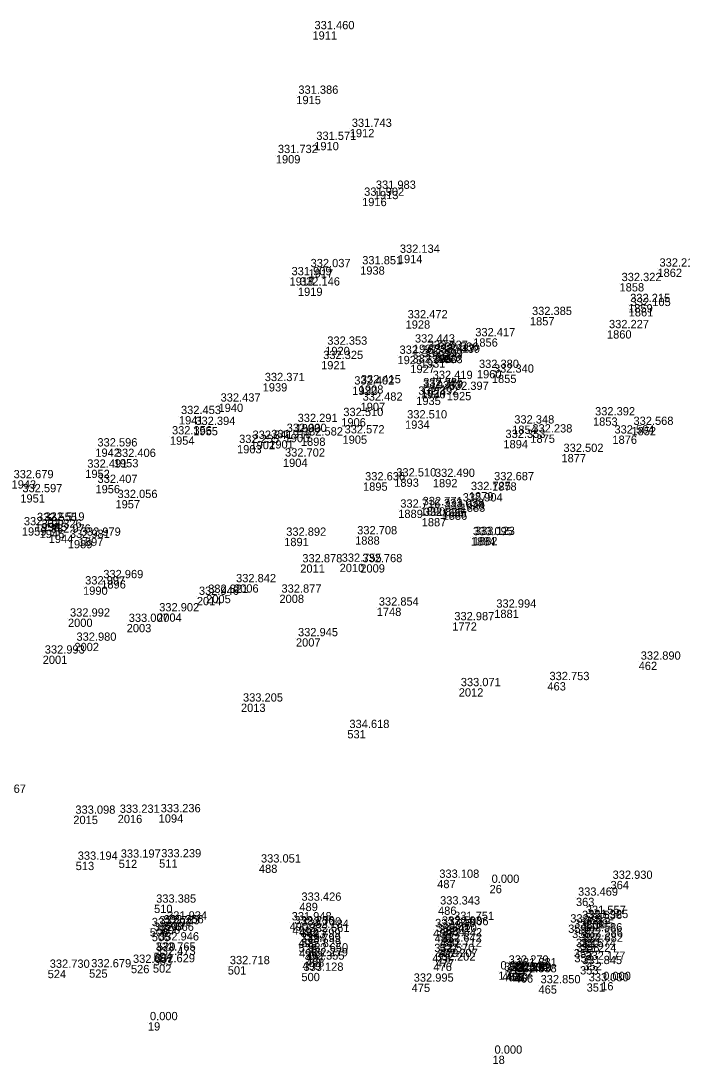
# Model space of a CAD drawing. Extents: x -829398 to -819400, y -1074439 to -1067977.
# Drawn here: x -824893.7 to -824797.7, y -1070098 to -1069946.7 of the extents above; entities that cross this region are included whole.
import ezdxf

# ---------------------------------------------------------------- set-up
doc = ezdxf.new("R2010")
doc.units = 0
doc.layers.add('Vrstva 60', color=7, linetype='Continuous')
doc.layers.add('Vrstva 61', color=7, linetype='Continuous')

msp = doc.modelspace()

# ---------------------------------------------------------------- linework, layer by layer
at = {"layer": 'Vrstva 60'}
for p, q in [((-824851.387, -1069948.227), (-824851.387, -1069948.227)), ((-824853.728, -1069957.584), (-824853.728, -1069957.584)), ((-824845.972, -1069962.383), (-824845.972, -1069962.383)), ((-824851.125, -1069964.27), (-824851.125, -1069964.27)), ((-824856.701, -1069966.181), (-824856.701, -1069966.181)), ((-824842.483, -1069971.365), (-824842.483, -1069971.365)), ((-824844.182, -1069972.375), (-824844.182, -1069972.375)), ((-824839, -1069980.647), (-824839, -1069980.647)), ((-824844.465, -1069982.316), (-824844.465, -1069982.316)), ((-824797.807, -1069981.303), (-824797.807, -1069981.303)), ((-824851.955, -1069982.732), (-824851.955, -1069982.732)), ((-824801.33, -1069982.646), (-824801.33, -1069982.646)), ((-824854.718, -1069983.902), (-824854.718, -1069983.902)), ((-824806.834, -1069984.749), (-824806.834, -1069984.749)), ((-824853.493, -1069985.39), (-824853.493, -1069985.39)), ((-824805.581, -1069987.79), (-824805.581, -1069987.79)), ((-824805.502, -1069988.37), (-824805.502, -1069988.37)), ((-824819.831, -1069989.669), (-824819.831, -1069989.669)), ((-824837.871, -1069990.144), (-824837.871, -1069990.144)), ((-824828.06, -1069992.754), (-824828.06, -1069992.754)), ((-824808.654, -1069991.577), (-824808.654, -1069991.577)), ((-824849.532, -1069993.976), (-824849.532, -1069993.976)), ((-824836.811, -1069993.659), (-824836.811, -1069993.659)), ((-824839.048, -1069995.291), (-824839.048, -1069995.291)), ((-824835.679, -1069995.801), (-824835.679, -1069995.801)), ((-824834.935, -1069994.581), (-824834.935, -1069994.581)), ((-824833.92, -1069995.126), (-824833.92, -1069995.126)), ((-824833.392, -1069994.851), (-824833.392, -1069994.851)), ((-824833.17, -1069995.147), (-824833.17, -1069995.147)), ((-824850.13, -1069996.047), (-824850.13, -1069996.047)), ((-824837.186, -1069996.585), (-824837.186, -1069996.585)), ((-824827.521, -1069997.344), (-824827.521, -1069997.344)), ((-824834.239, -1069998.942), (-824834.239, -1069998.942)), ((-824825.353, -1069998.021), (-824825.353, -1069998.021)), ((-824858.605, -1069999.251), (-824858.605, -1069999.251)), ((-824845.615, -1069999.743), (-824845.615, -1069999.743)), ((-824844.661, -1069999.557), (-824844.661, -1069999.557)), ((-824835.655, -1070000.253), (-824835.655, -1070000.253)), ((-824835.616, -1069999.998), (-824835.616, -1069999.998)), ((-824836.331, -1070001.216), (-824836.331, -1070001.216)), ((-824831.903, -1070000.522), (-824831.903, -1070000.522)), ((-824865.011, -1070002.223), (-824865.011, -1070002.223)), ((-824844.408, -1070002.084), (-824844.408, -1070002.084)), ((-824870.76, -1070004.029), (-824870.76, -1070004.029)), ((-824847.205, -1070004.323), (-824847.205, -1070004.323)), ((-824837.947, -1070004.66), (-824837.947, -1070004.66)), ((-824810.68, -1070004.221), (-824810.68, -1070004.221)), ((-824868.671, -1070005.611), (-824868.671, -1070005.611)), ((-824853.838, -1070005.183), (-824853.838, -1070005.183)), ((-824822.401, -1070005.401), (-824822.401, -1070005.401)), ((-824805.107, -1070005.605), (-824805.107, -1070005.605)), ((-824872.068, -1070006.979), (-824872.068, -1070006.979)), ((-824860.38, -1070007.624), (-824860.38, -1070007.624)), ((-824857.663, -1070007.522), (-824857.663, -1070007.522)), ((-824855.423, -1070006.62), (-824855.423, -1070006.62)), ((-824853.062, -1070007.138), (-824853.062, -1070007.138)), ((-824847.026, -1070006.835), (-824847.026, -1070006.835)), ((-824823.684, -1070007.498), (-824823.684, -1070007.498)), ((-824819.774, -1070006.701), (-824819.774, -1070006.701)), ((-824807.865, -1070006.85), (-824807.865, -1070006.85)), ((-824882.884, -1070008.727), (-824882.884, -1070008.727)), ((-824862.324, -1070008.225), (-824862.324, -1070008.225)), ((-824815.261, -1070009.523), (-824815.261, -1070009.523)), ((-824880.207, -1070010.253), (-824880.207, -1070010.253)), ((-824855.664, -1070010.195), (-824855.664, -1070010.195)), ((-824884.353, -1070011.804), (-824884.353, -1070011.804)), ((-824882.87, -1070014.013), (-824882.87, -1070014.013)), ((-824844.048, -1070013.648), (-824844.048, -1070013.648)), ((-824839.52, -1070013.079), (-824839.52, -1070013.079)), ((-824833.913, -1070013.143), (-824833.913, -1070013.143)), ((-824825.329, -1070013.629), (-824825.329, -1070013.629)), ((-824828.69, -1070015.055), (-824828.69, -1070015.055)), ((-824879.966, -1070016.206), (-824879.966, -1070016.206)), ((-824829.885, -1070016.702), (-824829.885, -1070016.702)), ((-824838.94, -1070017.602), (-824838.94, -1070017.602)), ((-824835.693, -1070017.242), (-824835.693, -1070017.242)), ((-824832.597, -1070017.52), (-824832.597, -1070017.52)), ((-824832.506, -1070017.865), (-824832.506, -1070017.865)), ((-824891.651, -1070019.547), (-824891.651, -1070019.547)), ((-824890.559, -1070019.481), (-824890.559, -1070019.481)), ((-824835.533, -1070018.808), (-824835.533, -1070018.808)), ((-824893.554, -1070020.162), (-824893.554, -1070020.162)), ((-824890.968, -1070020.512), (-824890.968, -1070020.512)), ((-824889.653, -1070021.221), (-824889.653, -1070021.221)), ((-824845.195, -1070021.47), (-824845.195, -1070021.47)), ((-824828.4, -1070021.595), (-824828.4, -1070021.595)), ((-824828.116, -1070021.555), (-824828.116, -1070021.555)), ((-824886.882, -1070021.993), (-824886.882, -1070021.993)), ((-824885.298, -1070021.675), (-824885.298, -1070021.675)), ((-824855.486, -1070021.678), (-824855.486, -1070021.678)), ((-824853.152, -1070025.536), (-824853.152, -1070025.536)), ((-824847.441, -1070025.451), (-824847.441, -1070025.451)), ((-824844.442, -1070025.513), (-824844.442, -1070025.513)), ((-824884.666, -1070028.739), (-824884.666, -1070028.739)), ((-824882.032, -1070027.831), (-824882.032, -1070027.831)), ((-824862.766, -1070028.419), (-824862.766, -1070028.419)), ((-824868.158, -1070030.252), (-824868.158, -1070030.252)), ((-824866.809, -1070029.955), (-824866.809, -1070029.955)), ((-824856.176, -1070029.926), (-824856.176, -1070029.926)), ((-824842.056, -1070031.805), (-824842.056, -1070031.805)), ((-824825.009, -1070032.103), (-824825.009, -1070032.103)), ((-824886.857, -1070033.398), (-824886.857, -1070033.398)), ((-824873.923, -1070032.643), (-824873.923, -1070032.643)), ((-824878.335, -1070034.171), (-824878.335, -1070034.171)), ((-824831.099, -1070033.936), (-824831.099, -1070033.936)), ((-824853.778, -1070036.247), (-824853.778, -1070036.247)), ((-824885.925, -1070036.904), (-824885.925, -1070036.904)), ((-824890.523, -1070038.765), (-824890.523, -1070038.765)), ((-824804.054, -1070039.646), (-824804.054, -1070039.646)), ((-824817.296, -1070042.613), (-824817.296, -1070042.613)), ((-824830.159, -1070043.492), (-824830.159, -1070043.492)), ((-824861.759, -1070045.723), (-824861.759, -1070045.723)), ((-824846.323, -1070049.561), (-824846.323, -1070049.561)), ((-824886.081, -1070061.988), (-824886.081, -1070061.988)), ((-824879.643, -1070061.854), (-824879.643, -1070061.854)), ((-824873.702, -1070061.782), (-824873.702, -1070061.782)), ((-824879.499, -1070068.361), (-824879.499, -1070068.361)), ((-824873.629, -1070068.312), (-824873.629, -1070068.312)), ((-824885.737, -1070068.662), (-824885.737, -1070068.662)), ((-824859.154, -1070069.064), (-824859.154, -1070069.064)), ((-824833.283, -1070071.281), (-824833.283, -1070071.281)), ((-824808.137, -1070071.431), (-824808.137, -1070071.431)), ((-824825.689, -1070072.015), (-824825.689, -1070072.015)), ((-824853.285, -1070074.604), (-824853.285, -1070074.604)), ((-824813.153, -1070073.875), (-824813.153, -1070073.875)), ((-824874.362, -1070074.886), (-824874.362, -1070074.886)), ((-824833.166, -1070075.151), (-824833.166, -1070075.151)), ((-824872.773, -1070077.337), (-824872.773, -1070077.337)), ((-824854.699, -1070077.45), (-824854.699, -1070077.45)), ((-824831.133, -1070077.39), (-824831.133, -1070077.39)), ((-824812.571, -1070077.251), (-824812.571, -1070077.251)), ((-824812.026, -1070076.525), (-824812.026, -1070076.525)), ((-824811.668, -1070077.121), (-824811.668, -1070077.121)), ((-824874.99, -1070078.287), (-824874.99, -1070078.287)), ((-824874.692, -1070078.971), (-824874.692, -1070078.971)), ((-824873.884, -1070078.014), (-824873.884, -1070078.014)), ((-824873.263, -1070077.89), (-824873.263, -1070077.89)), ((-824854.302, -1070078.026), (-824854.302, -1070078.026)), ((-824853.316, -1070078.198), (-824853.316, -1070078.198)), ((-824852.204, -1070078.545), (-824852.204, -1070078.545)), ((-824852.113, -1070079.142), (-824852.113, -1070079.142)), ((-824833.888, -1070078.438), (-824833.888, -1070078.438)), ((-824833.657, -1070079.146), (-824833.657, -1070079.146)), ((-824832.91, -1070078.07), (-824832.91, -1070078.07)), ((-824831.939, -1070078.161), (-824831.939, -1070078.161)), ((-824814.279, -1070077.762), (-824814.279, -1070077.762)), ((-824813.721, -1070078.51), (-824813.721, -1070078.51)), ((-824812.519, -1070079.051), (-824812.519, -1070079.051)), ((-824873.943, -1070080.366), (-824873.943, -1070080.366)), ((-824853.41, -1070079.841), (-824853.41, -1070079.841)), ((-824853.383, -1070080.586), (-824853.383, -1070080.586)), ((-824832.931, -1070080.532), (-824832.931, -1070080.532)), ((-824832.875, -1070079.776), (-824832.875, -1070079.776)), ((-824812.462, -1070079.808), (-824812.462, -1070079.808)), ((-824812.43, -1070080.551), (-824812.43, -1070080.551)), ((-824874.429, -1070081.846), (-824874.429, -1070081.846)), ((-824853.329, -1070081.326), (-824853.329, -1070081.326)), ((-824852.31, -1070081.953), (-824852.31, -1070081.953)), ((-824834.002, -1070082.047), (-824834.002, -1070082.047)), ((-824832.898, -1070081.275), (-824832.898, -1070081.275)), ((-824813.462, -1070081.312), (-824813.462, -1070081.312)), ((-824813.379, -1070082.028), (-824813.379, -1070082.028)), ((-824877.722, -1070083.613), (-824877.722, -1070083.613)), ((-824874.531, -1070083.533), (-824874.531, -1070083.533)), ((-824874.431, -1070082.49), (-824874.431, -1070082.49)), ((-824852.842, -1070083.15), (-824852.842, -1070083.15)), ((-824852.339, -1070082.666), (-824852.339, -1070082.666)), ((-824833.836, -1070083.3), (-824833.836, -1070083.3)), ((-824833.5, -1070082.774), (-824833.5, -1070082.774)), ((-824812.083, -1070083.174), (-824812.083, -1070083.174)), ((-824889.803, -1070084.329), (-824889.803, -1070084.329)), ((-824883.788, -1070084.264), (-824883.788, -1070084.264)), ((-824863.671, -1070083.805), (-824863.671, -1070083.805)), ((-824852.989, -1070084.768), (-824852.989, -1070084.768)), ((-824824.408, -1070084.568), (-824824.408, -1070084.568)), ((-824823.873, -1070084.771), (-824823.873, -1070084.771)), ((-824823.288, -1070084.774), (-824823.288, -1070084.774)), ((-824823.258, -1070084.748), (-824823.258, -1070084.748)), ((-824823.217, -1070083.727), (-824823.217, -1070083.727)), ((-824822.796, -1070084.812), (-824822.796, -1070084.812)), ((-824822.791, -1070084.834), (-824822.791, -1070084.834)), ((-824822.051, -1070084.985), (-824822.051, -1070084.985)), ((-824822.038, -1070084.112), (-824822.038, -1070084.112)), ((-824812.563, -1070083.795), (-824812.563, -1070083.795)), ((-824836.992, -1070086.343), (-824836.992, -1070086.343)), ((-824818.587, -1070086.577), (-824818.587, -1070086.577)), ((-824811.601, -1070086.291), (-824811.601, -1070086.291)), ((-824809.498, -1070086.102), (-824809.498, -1070086.102)), ((-824875.259, -1070091.93), (-824875.259, -1070091.93)), ((-824825.263, -1070096.783), (-824825.263, -1070096.783))]:
    msp.add_line(p, q, dxfattribs=at)

# ---------------------------------------------------------------- texts
for s, p in [('1911', (-824851.387, -1069949.427)), ('1915', (-824853.728, -1069958.784)), ('1912', (-824845.972, -1069963.583)), ('1910', (-824851.125, -1069965.47)), ('1909', (-824856.701, -1069967.381)), ('1913', (-824842.483, -1069972.565)), ('1916', (-824844.182, -1069973.575)), ('1914', (-824839, -1069981.847)), ('1938', (-824844.465, -1069983.516)), ('1917', (-824851.955, -1069983.932)), ('1862', (-824801.33, -1069983.846)), ('1918', (-824854.718, -1069985.102)), ('1858', (-824806.834, -1069985.949)), ('1919', (-824853.493, -1069986.59)), ('1859', (-824805.581, -1069988.99)), ('1861', (-824805.502, -1069989.57)), ('1857', (-824819.831, -1069990.869)), ('1928', (-824837.871, -1069991.344)), ('1856', (-824828.06, -1069993.954)), ('1860', (-824808.654, -1069992.777)), ('1920', (-824849.532, -1069995.176)), ('1937', (-824836.811, -1069994.859)), ('1923', (-824839.048, -1069996.491)), ('1931', (-824835.679, -1069997.001)), ('1932', (-824834.935, -1069995.781)), ('1930', (-824833.92, -1069996.326)), ('1929', (-824833.392, -1069996.051)), ('1933', (-824833.17, -1069996.347)), ('1921', (-824850.13, -1069997.247)), ('1927', (-824837.186, -1069997.785)), ('1960', (-824827.521, -1069998.544)), ('1926', (-824834.239, -1070000.142)), ('1855', (-824825.353, -1069999.221)), ('1939', (-824858.605, -1070000.451)), ('1922', (-824845.615, -1070000.943)), ('1908', (-824844.661, -1070000.757)), ('1936', (-824835.655, -1070001.453)), ('1924', (-824835.616, -1070001.198)), ('1935', (-824836.331, -1070002.416)), ('1925', (-824831.903, -1070001.722)), ('1940', (-824865.011, -1070003.423)), ('1907', (-824844.408, -1070003.284)), ('1941', (-824870.76, -1070005.229)), ('1906', (-824847.205, -1070005.523)), ('1934', (-824837.947, -1070005.86)), ('1853', (-824810.68, -1070005.421)), ('1955', (-824868.671, -1070006.811)), ('1899', (-824853.838, -1070006.383)), ('1854', (-824822.401, -1070006.601)), ('1852', (-824805.107, -1070006.805)), ('1954', (-824872.068, -1070008.179)), ('1902', (-824860.38, -1070008.824)), ('1901', (-824857.663, -1070008.722)), ('1900', (-824855.423, -1070007.82)), ('1898', (-824853.062, -1070008.338)), ('1905', (-824847.026, -1070008.035)), ('1894', (-824823.684, -1070008.698)), ('1875', (-824819.774, -1070007.901)), ('1876', (-824807.865, -1070008.05)), ('1942', (-824882.884, -1070009.927)), ('1903', (-824862.324, -1070009.425)), ('1877', (-824815.261, -1070010.723)), ('1953', (-824880.207, -1070011.453)), ('1904', (-824855.664, -1070011.395)), ('1952', (-824884.353, -1070013.004)), ('1943', (-824895.045, -1070014.537)), ('1956', (-824882.87, -1070015.213)), ('1895', (-824844.048, -1070014.848)), ('1893', (-824839.52, -1070014.279)), ('1892', (-824833.913, -1070014.343)), ('1878', (-824825.329, -1070014.829)), ('1951', (-824893.77, -1070016.563)), ('1879', (-824828.69, -1070016.255)), ('1957', (-824879.966, -1070017.406)), ('1883', (-824829.885, -1070017.902)), ('1889', (-824838.94, -1070018.802)), ('1890', (-824835.693, -1070018.442)), ('1885', (-824832.597, -1070018.72)), ('1886', (-824832.506, -1070019.065)), ('1959', (-824893.554, -1070021.362)), ('1958', (-824891.651, -1070020.747)), ('1945', (-824890.559, -1070020.681)), ('1887', (-824835.533, -1070020.008)), ('1946', (-824890.968, -1070021.712)), ('1944', (-824889.653, -1070022.421)), ('1897', (-824885.298, -1070022.875)), ('1891', (-824855.486, -1070022.878)), ('1888', (-824845.195, -1070022.67)), ('1884', (-824828.4, -1070022.795)), ('1882', (-824828.116, -1070022.755)), ('1989', (-824886.882, -1070023.193)), ('2011', (-824853.152, -1070026.736)), ('2010', (-824847.441, -1070026.651)), ('2009', (-824844.442, -1070026.713)), ('1990', (-824884.666, -1070029.939)), ('1896', (-824882.032, -1070029.031)), ('2006', (-824862.766, -1070029.619)), ('2014', (-824868.158, -1070031.452)), ('2005', (-824866.809, -1070031.155)), ('2008', (-824856.176, -1070031.126)), ('1748', (-824842.056, -1070033.005)), ('1881', (-824825.009, -1070033.303)), ('2000', (-824886.857, -1070034.598)), ('2004', (-824873.923, -1070033.843)), ('2003', (-824878.335, -1070035.371)), ('1772', (-824831.099, -1070035.136)), ('2007', (-824853.778, -1070037.447)), ('2002', (-824885.925, -1070038.104)), ('2001', (-824890.523, -1070039.965)), ('462', (-824804.054, -1070040.846)), ('463', (-824817.296, -1070043.813)), ('2012', (-824830.159, -1070044.692)), ('2013', (-824861.759, -1070046.923)), ('531', (-824846.323, -1070050.761)), ('2015', (-824886.081, -1070063.188)), ('2016', (-824879.643, -1070063.054)), ('1094', (-824873.702, -1070062.982)), ('512', (-824879.499, -1070069.561)), ('511', (-824873.629, -1070069.512)), ('513', (-824885.737, -1070069.862)), ('488', (-824859.154, -1070070.264)), ('487', (-824833.283, -1070072.481)), ('364', (-824808.137, -1070072.631)), ('26', (-824825.689, -1070073.215)), ('489', (-824853.285, -1070075.804)), ('363', (-824813.153, -1070075.075)), ('510', (-824874.362, -1070076.086)), ('486', (-824833.166, -1070076.351)), ('509', (-824872.773, -1070078.537)), ('490', (-824854.699, -1070078.65)), ('485', (-824831.133, -1070078.59)), ('360', (-824812.571, -1070078.451)), ('362', (-824812.026, -1070077.725)), ('361', (-824811.668, -1070078.321)), ('506', (-824874.99, -1070079.487)), ('505', (-824874.692, -1070080.171)), ('507', (-824873.884, -1070079.214)), ('508', (-824873.263, -1070079.09)), ('491', (-824854.302, -1070079.226)), ('492', (-824853.316, -1070079.398)), ('493', (-824852.204, -1070079.745)), ('494', (-824852.113, -1070080.342)), ('482', (-824833.888, -1070079.638)), ('481', (-824833.657, -1070080.346)), ('483', (-824832.91, -1070079.27)), ('484', (-824831.939, -1070079.361)), ('359', (-824814.279, -1070078.962)), ('358', (-824813.721, -1070079.71)), ('357', (-824812.519, -1070080.251)), ('529', (-824873.943, -1070081.566)), ('495', (-824853.41, -1070081.041)), ('528', (-824853.383, -1070081.786)), ('527', (-824832.931, -1070081.732)), ('480', (-824832.875, -1070080.976)), ('350', (-824812.462, -1070081.008)), ('356', (-824812.43, -1070081.751)), ('504', (-824874.429, -1070083.046)), ('496', (-824853.329, -1070082.526)), ('497', (-824852.31, -1070083.153)), ('478', (-824834.002, -1070083.247)), ('479', (-824832.898, -1070082.475)), ('355', (-824813.462, -1070082.512)), ('354', (-824813.379, -1070083.228)), ('526', (-824877.722, -1070084.813)), ('502', (-824874.531, -1070084.733)), ('503', (-824874.431, -1070083.69)), ('499', (-824852.842, -1070084.35)), ('498', (-824852.339, -1070083.866)), ('476', (-824833.836, -1070084.5)), ('477', (-824833.5, -1070083.974)), ('352', (-824812.083, -1070084.374)), ('524', (-824889.803, -1070085.529)), ('525', (-824883.788, -1070085.464)), ('501', (-824863.671, -1070085.005)), ('500', (-824852.989, -1070085.968)), ('17', (-824824.408, -1070085.768)), ('467', (-824823.873, -1070085.971)), ('468', (-824823.288, -1070085.974)), ('471', (-824823.258, -1070085.948)), ('474', (-824823.217, -1070084.927)), ('470', (-824822.796, -1070086.012)), ('469', (-824822.791, -1070086.034)), ('466', (-824822.051, -1070086.185)), ('472', (-824822.038, -1070085.312)), ('353', (-824812.563, -1070084.995)), ('475', (-824836.992, -1070087.543)), ('465', (-824818.587, -1070087.777)), ('351', (-824811.601, -1070087.491)), ('16', (-824809.498, -1070087.302)), ('19', (-824875.259, -1070093.13)), ('18', (-824825.263, -1070097.983))]:
    msp.add_text(s, height=1.2, dxfattribs=at).set_placement(p)
at = {"layer": 'Vrstva 61'}
for s, p in [('331.460', (-824851.087, -1069947.927)), ('331.386', (-824853.428, -1069957.284)), ('331.743', (-824845.672, -1069962.083)), ('331.571', (-824850.825, -1069963.97)), ('331.732', (-824856.401, -1069965.881)), ('331.983', (-824842.183, -1069971.065)), ('331.902', (-824843.882, -1069972.075)), ('332.134', (-824838.7, -1069980.347)), ('331.851', (-824844.165, -1069982.016)), ('332.037', (-824851.655, -1069982.432)), ('332.214', (-824801.03, -1069982.346)), ('331.909', (-824854.418, -1069983.602)), ('332.322', (-824806.534, -1069984.449)), ('332.146', (-824853.193, -1069985.09)), ('332.215', (-824805.281, -1069987.49)), ('332.105', (-824805.202, -1069988.07)), ('332.385', (-824819.531, -1069989.369)), ('332.472', (-824837.571, -1069989.844)), ('332.417', (-824827.76, -1069992.454)), ('332.227', (-824808.354, -1069991.277)), ('332.353', (-824849.232, -1069993.676)), ('332.443', (-824836.511, -1069993.359)), ('332.262', (-824838.748, -1069994.991)), ('332.399', (-824835.379, -1069995.501)), ('332.537', (-824834.635, -1069994.281)), ('332.427', (-824833.62, -1069994.826)), ('332.536', (-824833.092, -1069994.551)), ('332.439', (-824832.87, -1069994.847)), ('332.325', (-824849.83, -1069995.747)), ('332.395', (-824836.886, -1069996.285)), ('332.380', (-824827.221, -1069997.044)), ('332.419', (-824833.939, -1069998.642)), ('332.340', (-824825.053, -1069997.721)), ('332.371', (-824858.305, -1069998.951)), ('332.402', (-824845.315, -1069999.443)), ('332.415', (-824844.361, -1069999.257)), ('332.379', (-824835.355, -1069999.953)), ('332.365', (-824835.316, -1069999.698)), ('332.392', (-824836.031, -1070000.916)), ('332.397', (-824831.603, -1070000.222)), ('332.437', (-824864.711, -1070001.923)), ('332.482', (-824844.108, -1070001.784)), ('332.453', (-824870.46, -1070003.729)), ('332.510', (-824846.905, -1070004.023)), ('332.510', (-824837.647, -1070004.36)), ('332.392', (-824810.38, -1070003.921)), ('332.394', (-824868.371, -1070005.311)), ('332.291', (-824853.538, -1070004.883)), ('332.348', (-824822.101, -1070005.101)), ('332.568', (-824804.807, -1070005.305)), ('332.356', (-824871.768, -1070006.679)), ('332.341', (-824860.08, -1070007.324)), ('331.919', (-824857.363, -1070007.222)), ('332.000', (-824855.123, -1070006.32)), ('332.582', (-824852.762, -1070006.838)), ('332.572', (-824846.726, -1070006.535)), ('332.353', (-824823.384, -1070007.198)), ('332.238', (-824819.474, -1070006.401)), ('332.504', (-824807.565, -1070006.55)), ('332.596', (-824882.584, -1070008.427)), ('332.255', (-824862.024, -1070007.925)), ('332.502', (-824814.961, -1070009.223)), ('332.406', (-824879.907, -1070009.953)), ('332.702', (-824855.364, -1070009.895)), ('332.491', (-824884.053, -1070011.504)), ('332.679', (-824894.745, -1070013.037)), ('332.407', (-824882.57, -1070013.713)), ('332.636', (-824843.748, -1070013.348)), ('332.510', (-824839.22, -1070012.779)), ('332.490', (-824833.613, -1070012.843)), ('332.687', (-824825.029, -1070013.329)), ('332.597', (-824893.47, -1070015.063)), ('332.725', (-824828.39, -1070014.755)), ('332.056', (-824879.666, -1070015.906)), ('332.904', (-824829.585, -1070016.402)), ('332.716', (-824838.64, -1070017.302)), ('332.771', (-824835.393, -1070016.942)), ('333.038', (-824832.297, -1070017.22)), ('333.028', (-824832.206, -1070017.565)), ('332.555', (-824891.351, -1070019.247)), ('332.519', (-824890.259, -1070019.181)), ('332.825', (-824835.233, -1070018.508)), ('332.705', (-824893.254, -1070019.862)), ('332.326', (-824890.668, -1070020.212)), ('332.976', (-824889.353, -1070020.921)), ('332.708', (-824844.895, -1070021.17)), ('333.095', (-824828.1, -1070021.295)), ('333.123', (-824827.816, -1070021.255)), ('332.981', (-824886.582, -1070021.693)), ('332.979', (-824884.998, -1070021.375)), ('332.892', (-824855.186, -1070021.378)), ('332.878', (-824852.852, -1070025.236)), ('332.755', (-824847.141, -1070025.151)), ('332.768', (-824844.142, -1070025.213)), ('332.997', (-824884.366, -1070028.439)), ('332.969', (-824881.732, -1070027.531)), ('332.842', (-824862.466, -1070028.119)), ('332.946', (-824867.858, -1070029.952)), ('332.821', (-824866.509, -1070029.655)), ('332.877', (-824855.876, -1070029.626)), ('332.854', (-824841.756, -1070031.505)), ('332.994', (-824824.709, -1070031.803)), ('332.992', (-824886.557, -1070033.098)), ('332.902', (-824873.623, -1070032.343)), ('333.007', (-824878.035, -1070033.871)), ('332.987', (-824830.799, -1070033.636)), ('332.945', (-824853.478, -1070035.947)), ('332.980', (-824885.625, -1070036.604)), ('332.993', (-824890.223, -1070038.465)), ('332.890', (-824803.754, -1070039.346)), ('332.753', (-824816.996, -1070042.313)), ('333.071', (-824829.859, -1070043.192)), ('333.205', (-824861.459, -1070045.423)), ('334.618', (-824846.023, -1070049.261)), ('333.067', (-824898.761, -1070058.658)), ('333.098', (-824885.781, -1070061.688)), ('333.231', (-824879.343, -1070061.554)), ('333.236', (-824873.402, -1070061.482)), ('333.197', (-824879.199, -1070068.061)), ('333.239', (-824873.329, -1070068.012)), ('333.194', (-824885.437, -1070068.362)), ('333.051', (-824858.854, -1070068.764)), ('333.108', (-824832.983, -1070070.981)), ('332.930', (-824807.837, -1070071.131)), ('0.000', (-824825.389, -1070071.715)), ('333.426', (-824852.985, -1070074.304)), ('333.469', (-824812.853, -1070073.575)), ('333.385', (-824874.062, -1070074.586)), ('333.343', (-824832.866, -1070074.851)), ('331.934', (-824872.473, -1070077.037)), ('331.948', (-824854.399, -1070077.15)), ('331.751', (-824830.833, -1070077.09)), ('332.536', (-824812.271, -1070076.951)), ('331.557', (-824811.726, -1070076.225)), ('331.925', (-824811.368, -1070076.821)), ('332.292', (-824874.69, -1070077.987)), ('332.666', (-824874.392, -1070078.671)), ('332.763', (-824873.584, -1070077.714)), ('332.256', (-824872.963, -1070077.59)), ('332.256', (-824854.002, -1070077.726)), ('332.700', (-824853.016, -1070077.898)), ('332.184', (-824851.904, -1070078.245)), ('332.561', (-824851.813, -1070078.842)), ('332.016', (-824833.588, -1070078.138)), ('332.410', (-824833.357, -1070078.846)), ('332.593', (-824832.61, -1070077.77)), ('332.006', (-824831.639, -1070077.861)), ('332.015', (-824813.979, -1070077.462)), ('332.385', (-824813.421, -1070078.21)), ('332.586', (-824812.219, -1070078.751)), ('332.946', (-824873.643, -1070080.066)), ('332.799', (-824853.11, -1070079.541)), ('332.799', (-824853.083, -1070080.286)), ('332.642', (-824832.631, -1070080.232)), ('332.642', (-824832.575, -1070079.476)), ('332.586', (-824812.162, -1070079.508)), ('332.682', (-824812.13, -1070080.251)), ('332.765', (-824874.129, -1070081.546)), ('332.829', (-824853.029, -1070081.026)), ('332.650', (-824852.01, -1070081.653)), ('332.570', (-824833.702, -1070081.747)), ('332.712', (-824832.598, -1070080.975)), ('332.574', (-824813.162, -1070081.012)), ('332.224', (-824813.079, -1070081.728)), ('332.657', (-824877.422, -1070083.313)), ('332.629', (-824874.231, -1070083.233)), ('332.473', (-824874.131, -1070082.19)), ('332.355', (-824852.542, -1070082.85)), ('332.279', (-824852.039, -1070082.366)), ('332.202', (-824833.536, -1070083)), ('332.207', (-824833.2, -1070082.474)), ('332.177', (-824811.783, -1070082.874)), ('332.730', (-824889.503, -1070084.029)), ('332.679', (-824883.488, -1070083.964)), ('332.718', (-824863.371, -1070083.505)), ('333.128', (-824852.689, -1070084.468)), ('0.000', (-824824.108, -1070084.268)), ('332.526', (-824823.573, -1070084.471)), ('331.834', (-824822.988, -1070084.474)), ('332.098', (-824822.958, -1070084.448)), ('332.279', (-824822.917, -1070083.427)), ('332.140', (-824822.496, -1070084.512)), ('331.783', (-824822.491, -1070084.534)), ('332.538', (-824821.751, -1070084.685)), ('331.881', (-824821.738, -1070083.812)), ('331.845', (-824812.263, -1070083.495)), ('332.995', (-824836.692, -1070086.043)), ('332.850', (-824818.287, -1070086.277)), ('333.030', (-824811.301, -1070085.991)), ('0.000', (-824809.198, -1070085.802)), ('0.000', (-824874.959, -1070091.63)), ('0.000', (-824824.963, -1070096.483))]:
    msp.add_text(s, height=1.2, dxfattribs=at).set_placement(p)

doc.saveas('drawing.dxf')
